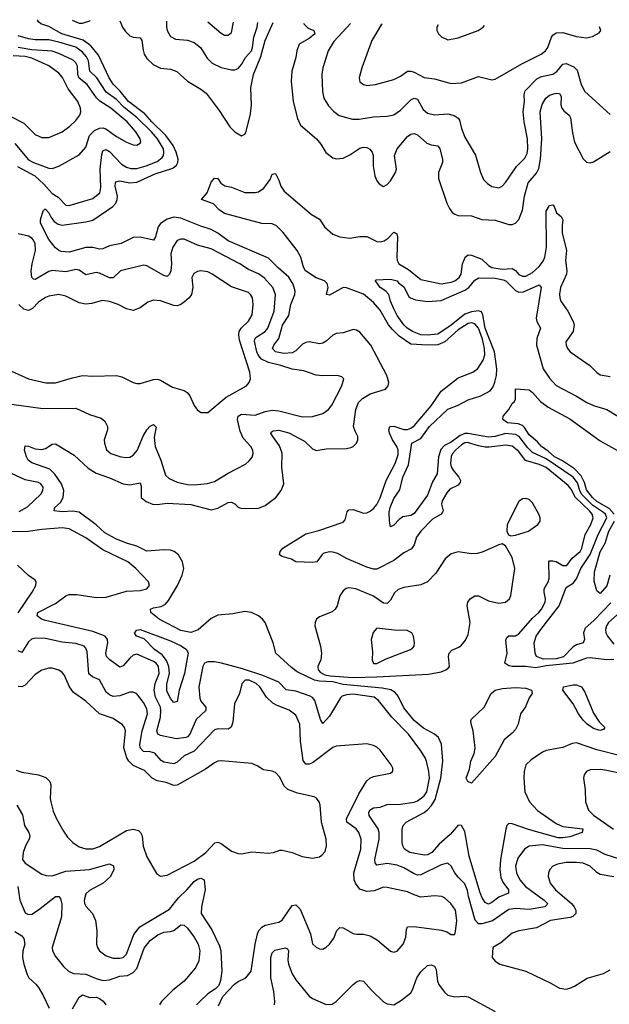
# Model space of a CAD drawing. Header units: inches. Extents: x 1694797 to 1849917, y 907313 to 1017959.
# Tile 526 of 656: x 1765118 to 1768604, y 1011474 to 1017294. Entities that reach past the tile are written whole.
import ezdxf

# ---------------------------------------------------------------- set-up
doc = ezdxf.new("R2010")
doc.units = ezdxf.units.IN
doc.header["$MEASUREMENT"] = 0
doc.layers.add('B7061', color=7, linetype='Continuous')

msp = doc.modelspace()

# ---------------------------------------------------------------- linework, layer by layer
at = {"layer": 'B7061', "color": 5}
for points, elevation in [([(1768670, 1012942.5), (1768530, 1012978.6), (1768410, 1013019.2), (1768384.4, 1013015.6), (1768329.3, 1012990.7), (1768230, 1012973.4), (1768210, 1012965), (1768141.3, 1012918.7), (1768111.5, 1012888.5), (1768101.3, 1012850), (1768098.1, 1012810), (1768104.1, 1012730), (1768132.7, 1012670), (1768179.3, 1012619.3), (1768290, 1012543.2), (1768330, 1012525.3), (1768448, 1012510), (1768443.8, 1012490), (1768370, 1012464.1), (1768330, 1012457.3), (1768302.1, 1012457.9), (1768126.6, 1012506.6), (1768030, 1012541.3), (1768010, 1012542.2), (1767998.4, 1012530), (1767991.7, 1012508.3), (1767961.1, 1012330), (1767956.3, 1012270), (1767963.3, 1012223.3), (1767975.5, 1012195.5), (1768007.3, 1012150), (1768008.9, 1012131.1), (1767950, 1012107.8), (1767910, 1012075.5), (1767890, 1012065), (1767870, 1012075.3), (1767850, 1012106.8), (1767837.9, 1012137.9), (1767775.4, 1012350), (1767750, 1012494.7), (1767730, 1012530.7), (1767710, 1012531.6), (1767663.2, 1012476.8), (1767598.8, 1012421.2), (1767554.6, 1012370), (1767530, 1012357), (1767510, 1012354.5), (1767424.2, 1012370), (1767394.2, 1012390), (1767383.5, 1012410), (1767379.3, 1012430), (1767379.3, 1012510), (1767385.3, 1012530), (1767403.9, 1012550), (1767510, 1012608.3), (1767530, 1012624), (1767552, 1012648), (1767574.8, 1012685.2), (1767608.1, 1012810), (1767620.4, 1012910), (1767612.2, 1013012.2), (1767595.2, 1013050), (1767571.4, 1013070), (1767506, 1013106), (1767451.2, 1013151.2), (1767390, 1013226.8), (1767354.9, 1013294.9), (1767337.5, 1013317.5), (1767312.1, 1013332.1), (1767261.9, 1013341.9), (1767030, 1013364.7), (1766970, 1013378.9), (1766890, 1013384), (1766862, 1013390), (1766758, 1013438), (1766724.2, 1013464.2), (1766633.2, 1013550), (1766617, 1013610), (1766569.4, 1013730), (1766554.5, 1013750), (1766529.3, 1013770), (1766489, 1013790), (1766450, 1013796.4), (1766377.6, 1013782.4), (1766290, 1013773.2), (1766250, 1013753.5), (1766173.5, 1013686.5), (1766130, 1013672.2), (1766070, 1013682.3), (1765942.2, 1013750), (1765893.7, 1013790), (1765890.9, 1013810), (1765910, 1013817.5), (1765955.4, 1013824.6), (1765980.9, 1013839.1), (1765998.9, 1013861.1), (1766051, 1013950), (1766079.1, 1014010), (1766088.6, 1014050), (1766080.8, 1014090), (1766056.1, 1014130), (1766030.7, 1014150.7), (1766010, 1014157.1), (1765970, 1014159.2), (1765870, 1014153.1), (1765810, 1014182.3), (1765750, 1014198.9), (1765685.8, 1014225.8), (1765621.4, 1014261.4), (1765570, 1014307.8), (1765470, 1014382.1), (1765430, 1014388.5), (1765370, 1014383.9), (1765322.7, 1014390), (1765325.1, 1014410), (1765359.2, 1014440.8), (1765375.8, 1014470), (1765379.8, 1014510), (1765364.9, 1014550), (1765326.4, 1014606.4), (1765296.3, 1014636.3), (1765190, 1014675.1), (1765168.3, 1014690), (1765158.3, 1014710), (1765146.3, 1014750), (1765150, 1014774.8), (1765170, 1014772.7), (1765210, 1014757.6), (1765250, 1014753.4), (1765270, 1014759.1), (1765310, 1014785.5), (1765330, 1014786), (1765439.5, 1014719.5), (1765522.2, 1014642.2), (1765570, 1014612.9), (1765650, 1014585.3), (1765730.1, 1014550.1), (1765770, 1014544.8), (1765830, 1014556.9), (1765836.5, 1014536.5), (1765836.5, 1014470), (1765865.7, 1014445.7), (1765904, 1014430), (1765930, 1014428.9), (1765990, 1014436.6), (1766130, 1014427.7), (1766250, 1014396.4), (1766290, 1014407.1), (1766350, 1014439.8), (1766370, 1014442.2), (1766390, 1014431.5), (1766410, 1014411.7), (1766430, 1014403.6), (1766530, 1014407.2), (1766570, 1014422.9), (1766633.4, 1014470), (1766663.2, 1014510), (1766679.6, 1014550), (1766668.7, 1014648.7), (1766670, 1014732), (1766654.3, 1014774.3), (1766614, 1014830), (1766602, 1014850), (1766605.2, 1014854.8), (1766617.4, 1014862.6), (1766650, 1014867), (1766710, 1014851.6), (1766802.2, 1014802.2), (1766850, 1014756.5), (1766870, 1014746.3), (1766930, 1014757.2), (1767050, 1014758.8), (1767075.1, 1014764.9), (1767090, 1014771.7), (1767109.7, 1014790), (1767118, 1014810), (1767117.2, 1014830), (1767100.8, 1014860.8), (1767092.4, 1014890), (1767105.8, 1014990), (1767120.4, 1015030), (1767145, 1015055), (1767190, 1015082.6), (1767280.7, 1015110), (1767296.9, 1015130), (1767301.5, 1015150), (1767288, 1015190), (1767194.7, 1015370), (1767130, 1015447.1), (1767110, 1015458.7), (1767090, 1015461.5), (1767030, 1015442.2), (1766990, 1015438.8), (1766970, 1015429.8), (1766930, 1015392.5), (1766910, 1015381.3), (1766890, 1015377.2), (1766830, 1015389.9), (1766810, 1015386.5), (1766790, 1015375.2), (1766750, 1015336.1), (1766730, 1015323.9), (1766679.9, 1015319.9), (1766631.3, 1015331.3), (1766613.8, 1015350), (1766620.6, 1015370), (1766650.5, 1015409.5), (1766672.3, 1015487.7), (1766710, 1015544.9), (1766720.4, 1015610), (1766745.2, 1015670), (1766747.4, 1015690), (1766735, 1015730), (1766710, 1015772), (1766646.2, 1015826.2), (1766590, 1015883.4), (1766350, 1015986.1), (1766290, 1016031.1), (1766250, 1016053.5), (1766190, 1016072.3), (1766070, 1016120.9), (1766030, 1016125.9), (1765990, 1016113.9), (1765950.9, 1016089.1), (1765936.8, 1016070), (1765921.7, 1016010), (1765910, 1015989.8), (1765830, 1016007.6), (1765790, 1016006.8), (1765718.9, 1015970), (1765650, 1015956.9), (1765610, 1015939.9), (1765590, 1015937.5), (1765550, 1015947.5), (1765510, 1015946.5), (1765410, 1015919.2), (1765363.9, 1015923.9), (1765349.1, 1015929.1), (1765330, 1015944.7), (1765290, 1015995.1), (1765241, 1016090), (1765241.8, 1016110), (1765256.9, 1016163.1), (1765266, 1016174), (1765270, 1016174.3), (1765290, 1016151.3), (1765303.7, 1016123.7), (1765321.6, 1016101.6), (1765345.4, 1016085.4), (1765370, 1016078.4), (1765510, 1016097.9), (1765550, 1016108.2), (1765668.5, 1016190), (1765687.3, 1016210), (1765695.3, 1016230), (1765697, 1016250), (1765683.5, 1016310), (1765684.3, 1016330), (1765690, 1016337.8), (1765710, 1016341.5), (1765770, 1016329.4), (1765810, 1016333.1), (1765918.2, 1016381.8), (1766024.5, 1016415.5), (1766045.5, 1016434.5), (1766052.9, 1016450), (1766054.4, 1016470), (1766043.1, 1016510), (1766024.9, 1016550), (1765982.7, 1016610), (1765900.1, 1016690), (1765857.7, 1016737.7), (1765761.7, 1016810), (1765711.8, 1016871.8), (1765670, 1016912.5), (1765647.7, 1016950), (1765583.9, 1017083.9), (1765539.3, 1017139.3), (1765493.1, 1017173.1), (1765366.6, 1017210), (1765290, 1017254.2), (1765242.7, 1017270), (1765230, 1017280.9), (1765223.6, 1017290), (1765225.1, 1017293.7)], 720), ([(1765427.5, 1017291.2), (1765470, 1017272.3), (1765490, 1017273.7), (1765532.7, 1017287.3), (1765535.6, 1017289.8)], 720), ([(1765710.9, 1017287.6), (1765725.5, 1017250), (1765743, 1017223), (1765770, 1017198), (1765790, 1017190.1), (1765830, 1017186.4), (1765840.2, 1017170), (1765847.2, 1017112.8), (1765855, 1017090), (1765870, 1017064.9), (1765908.2, 1017028.2), (1765950, 1017006.8), (1766010, 1017000.7), (1766047.8, 1016987.8), (1766110.4, 1016930), (1766190, 1016882.9), (1766219.7, 1016859.7), (1766296.7, 1016756.7), (1766361, 1016661), (1766390.4, 1016630), (1766430, 1016607.6), (1766450, 1016616.4), (1766454.5, 1016625.5), (1766483.4, 1016736.6), (1766488.6, 1016790), (1766483.9, 1016890), (1766500.1, 1016970), (1766543.3, 1017076.7), (1766568.7, 1017171.3), (1766616, 1017276.2)], 720), ([(1765986.3, 1017284.1), (1765986.4, 1017250), (1765990.2, 1017230), (1766010, 1017194.9), (1766038.9, 1017178.9), (1766110, 1017172.9), (1766150, 1017159.5), (1766187.8, 1017130), (1766226.6, 1017066.6), (1766257, 1017037), (1766310, 1017012), (1766370, 1016997.3), (1766390, 1016996.9), (1766410, 1017004.7), (1766430, 1017027.9), (1766453, 1017070), (1766488.1, 1017110), (1766495.1, 1017130), (1766502.6, 1017190), (1766522.7, 1017250), (1766525.7, 1017277.4)], 740), ([(1766230, 1017280.9), (1766310, 1017213.7), (1766330, 1017203.1), (1766350, 1017202.4), (1766370, 1017218.8), (1766383.1, 1017279.1)], 760), ([(1766796.9, 1017273.9), (1766798, 1017270), (1766824.1, 1017244.1), (1766856.4, 1017230), (1766863.6, 1017210), (1766830, 1017182.8), (1766770.8, 1017149.2), (1766757.1, 1017110), (1766750.8, 1017070), (1766727.8, 1016990), (1766722.8, 1016930), (1766735.9, 1016810), (1766759.8, 1016710), (1766778, 1016670), (1766873.4, 1016590), (1766898.3, 1016558.3), (1766927.8, 1016507.8), (1766970, 1016476.9), (1766990.3, 1016470.3), (1767030, 1016475.3), (1767070, 1016494.4), (1767130, 1016534.2), (1767150, 1016540.2), (1767170, 1016538), (1767188.4, 1016528.4), (1767202.7, 1016510), (1767208, 1016490), (1767208.2, 1016430), (1767217.4, 1016370), (1767230, 1016340.7), (1767243.4, 1016323.4), (1767270, 1016307.3), (1767290, 1016319.5), (1767310, 1016341.7), (1767339.2, 1016390), (1767345, 1016410), (1767333.3, 1016490), (1767349, 1016530), (1767410, 1016604.2), (1767430, 1016617.6), (1767450, 1016620.8), (1767470, 1016612.9), (1767524.4, 1016564.4), (1767550, 1016554), (1767590, 1016547.8), (1767602.9, 1016530), (1767617.3, 1016470), (1767617.4, 1016450), (1767594.4, 1016390), (1767595.2, 1016355.3), (1767643.9, 1016210), (1767658.3, 1016178.3), (1767675, 1016155), (1767690, 1016143.2), (1767710, 1016136.2), (1767790, 1016133.8), (1767850, 1016112.9), (1767930, 1016108.5), (1768010, 1016083.6), (1768030, 1016083.6), (1768048.9, 1016091.1), (1768070, 1016112.2), (1768090, 1016167.7), (1768102.8, 1016250), (1768124.9, 1016330), (1768173.8, 1016386.2), (1768186.5, 1016413.5), (1768196.6, 1016470), (1768204.3, 1016590), (1768196, 1016750), (1768207.6, 1016792.4), (1768228.1, 1016830), (1768250, 1016847.3), (1768290, 1016859), (1768310, 1016856.9), (1768319.2, 1016839.2), (1768318.1, 1016790), (1768323.5, 1016770), (1768334.6, 1016754.6), (1768366.2, 1016730), (1768374.4, 1016714.4), (1768385.8, 1016625.8), (1768398.6, 1016570), (1768450, 1016470.3), (1768470, 1016451.5), (1768490, 1016447.6), (1768510, 1016453.4), (1768610, 1016514.4)], 720), ([(1767074.1, 1017270.5), (1766974.9, 1017165.1), (1766941.8, 1017110), (1766910.2, 1017010), (1766904.5, 1016970), (1766909.3, 1016869.3), (1766916.9, 1016830), (1766944.3, 1016784.3), (1766973.3, 1016753.3), (1767007.7, 1016727.7), (1767086.7, 1016706.7), (1767125.6, 1016705.6), (1767210, 1016719), (1767290, 1016723.8), (1767330, 1016732.2), (1767370, 1016758.4), (1767430, 1016820.1), (1767450, 1016829.3), (1767470, 1016823.2), (1767503.8, 1016763.8), (1767530, 1016741), (1767570, 1016731.8), (1767650, 1016736.3), (1767687.8, 1016727.8), (1767711.4, 1016711.4), (1767718.9, 1016698.9), (1767731, 1016650), (1767750, 1016599.3), (1767813.9, 1016493.9), (1767843.2, 1016390), (1767860.9, 1016350), (1767884.7, 1016324.7), (1767910, 1016307.6), (1767950, 1016300.8), (1767970, 1016310.3), (1767990, 1016331.8), (1768054.7, 1016425.3), (1768105.3, 1016474.7), (1768117.9, 1016502.1), (1768121.9, 1016530), (1768120.2, 1016590), (1768100.6, 1016690), (1768094.7, 1016750), (1768102.1, 1016810), (1768100.8, 1016850), (1768106.1, 1016873.9), (1768174.9, 1016945.1), (1768202.5, 1016957.5), (1768270, 1016972.6), (1768292.9, 1016987.1), (1768330, 1017030.2), (1768350, 1017034.5), (1768394.6, 1017014.6), (1768414.7, 1016994.7), (1768437.5, 1016910), (1768459, 1016870), (1768610, 1016734)], 740), ([(1767261.4, 1017268.1), (1767256.1, 1017263.9), (1767200.3, 1017170), (1767141.3, 1017010), (1767124.4, 1016950), (1767130, 1016927.3), (1767150, 1016910.6), (1767170, 1016905.3), (1767222, 1016910), (1767330, 1016940.2), (1767370, 1016959.6), (1767410, 1016988.5), (1767429.8, 1016990.2), (1767450, 1016984.2), (1767510, 1016951.2), (1767570, 1016943.2), (1767670, 1016916.1), (1767730, 1016919.5), (1767830, 1016958), (1767910, 1016938.7), (1767930, 1016941.7), (1768087.4, 1017032.6), (1768201.7, 1017090), (1768226, 1017110), (1768240.9, 1017130), (1768261.4, 1017190), (1768270, 1017202.6), (1768290, 1017216.5), (1768330, 1017218.3), (1768410, 1017193.7), (1768470, 1017187), (1768504.8, 1017195.2), (1768544.7, 1017215.3), (1768554, 1017230), (1768545.7, 1017250.6)], 760), ([(1767591.7, 1017263.6), (1767584.9, 1017250), (1767584, 1017230), (1767594, 1017210), (1767612.1, 1017192.1), (1767650, 1017174.4), (1767710, 1017186.5), (1767829.3, 1017230), (1767858.4, 1017250), (1767866.1, 1017259.9)], 780), ([(1765105.3, 1016425.3), (1765208, 1016370), (1765260.7, 1016320.7), (1765310, 1016265.5), (1765344.8, 1016244.8), (1765390, 1016198.3), (1765410, 1016196.1), (1765550, 1016236.9), (1765591.8, 1016270), (1765598, 1016302), (1765593.7, 1016410), (1765603.5, 1016496.5), (1765610, 1016519), (1765617, 1016523), (1765630, 1016525.9), (1765650, 1016514.6), (1765720.7, 1016440.7), (1765750, 1016421.8), (1765774.4, 1016414.4), (1765810, 1016413.5), (1765866.2, 1016430), (1765930, 1016456.1), (1765961, 1016479), (1765968, 1016490), (1765971.2, 1016508.8), (1765967.6, 1016530), (1765933.2, 1016590), (1765898.3, 1016630), (1765810, 1016715.3), (1765735.1, 1016775.1), (1765690, 1016821.1), (1765630, 1016864.6), (1765574.6, 1016950), (1765532.3, 1016990), (1765524.2, 1017050), (1765513.9, 1017073.9), (1765490, 1017102.3), (1765450, 1017130.6), (1765350, 1017160.2), (1765290, 1017173.7), (1765210, 1017174.6), (1765170, 1017180.5), (1765110, 1017197.4)], 740), ([(1765090, 1016562), (1765170, 1016465.3), (1765199.1, 1016450), (1765290, 1016415.5), (1765310, 1016414.3), (1765350, 1016427.3), (1765470, 1016495.8), (1765510, 1016540.3), (1765530.9, 1016610), (1765561.1, 1016638.9), (1765590, 1016653), (1765610, 1016654.3), (1765628.4, 1016648.4), (1765690, 1016602.3), (1765750, 1016569.2), (1765790, 1016554.7), (1765810, 1016552.9), (1765830, 1016563.1), (1765834, 1016570), (1765831.4, 1016590), (1765805.7, 1016630), (1765753.8, 1016690), (1765658, 1016770), (1765591.3, 1016811.3), (1765571.6, 1016831.6), (1765517.8, 1016910), (1765470, 1016948.2), (1765462.8, 1016970), (1765459.5, 1017019.5), (1765450, 1017038.7), (1765433.7, 1017053.7), (1765350, 1017094.3), (1765310, 1017107.7), (1765190, 1017115.4), (1765110, 1017129.3)], 760), ([(1765070, 1016719.1), (1765142.3, 1016682.3), (1765210, 1016615.6), (1765250, 1016596.5), (1765290, 1016598), (1765370, 1016631.5), (1765415.1, 1016664.9), (1765450, 1016698), (1765473.1, 1016730), (1765478.7, 1016750), (1765477.8, 1016770), (1765461.2, 1016810), (1765405.3, 1016885.3), (1765372.2, 1016952.2), (1765350, 1016977.3), (1765290, 1017020.2), (1765190, 1017065.5), (1765150, 1017075.9), (1765079.8, 1017079.8)], 780), ([(1768630, 1013512.5), (1768590, 1013509.2), (1768490, 1013521.3), (1768470, 1013519.7), (1768388.3, 1013490), (1768230, 1013475.2), (1768170, 1013462), (1768110.8, 1013470.8), (1768030, 1013470.6), (1768010, 1013474.2), (1767987, 1013490), (1767999.4, 1013550), (1767993.2, 1013626.8), (1767998.3, 1013641.7), (1768009.2, 1013650.8), (1768050, 1013651.2), (1768070, 1013662.9), (1768150, 1013755.3), (1768188.4, 1013790), (1768204, 1013810), (1768225.5, 1013850), (1768227.7, 1013870), (1768219.2, 1013910), (1768219.9, 1013930), (1768243.2, 1013970), (1768248.6, 1013990), (1768245.7, 1014090), (1768250, 1014094.4), (1768270, 1014095.9), (1768290.1, 1014090.1), (1768330, 1014068.4), (1768352, 1014068), (1768383.6, 1014110), (1768431.2, 1014150), (1768441.5, 1014170), (1768460.8, 1014250), (1768494.1, 1014310), (1768507.8, 1014350), (1768502.1, 1014370), (1768486.7, 1014390), (1768404.9, 1014470), (1768379.2, 1014519.2), (1768361.1, 1014541.1), (1768230, 1014646.5), (1768190, 1014665), (1768108.4, 1014688.4), (1768070, 1014740.5), (1768030, 1014772.8), (1767990, 1014779.7), (1767893.8, 1014766.2), (1767870, 1014767.1), (1767830, 1014774), (1767766, 1014794), (1767750, 1014792.8), (1767730, 1014781), (1767695.5, 1014750), (1767677.2, 1014730), (1767668.6, 1014711.4), (1767665.4, 1014670), (1767669.7, 1014650), (1767680.6, 1014630), (1767714.6, 1014590), (1767724.5, 1014570), (1767722.1, 1014557.9), (1767710, 1014542.4), (1767662.2, 1014517.8), (1767643.3, 1014496.7), (1767616.6, 1014450), (1767612.3, 1014430), (1767621, 1014390), (1767617.7, 1014382.3), (1767609.1, 1014370), (1767558.8, 1014341.2), (1767489.6, 1014270), (1767464.2, 1014235.8), (1767450, 1014189.8), (1767434, 1014166), (1767390, 1014142.3), (1767330, 1014096.3), (1767230, 1014045.5), (1767210, 1014045.2), (1767170, 1014057.4), (1767050, 1014109.3), (1766998.8, 1014138.8), (1766970, 1014146.8), (1766950, 1014148.8), (1766919.2, 1014140.8), (1766907.1, 1014132.9), (1766874.8, 1014090), (1766850, 1014084.2), (1766750, 1014089.8), (1766724.4, 1014104.4), (1766670, 1014120.6), (1766654.8, 1014130), (1766658, 1014150), (1766673.9, 1014170), (1766810, 1014255.1), (1766886.5, 1014273.5), (1767030, 1014324), (1767041.8, 1014338.2), (1767054.5, 1014385.5), (1767064, 1014396), (1767090, 1014397.5), (1767150, 1014377.4), (1767170, 1014379.3), (1767190, 1014388.5), (1767212.8, 1014407.2), (1767230, 1014428.3), (1767250, 1014467.9), (1767285.3, 1014570), (1767337.6, 1014670), (1767355.6, 1014724.4), (1767356.3, 1014750), (1767348.4, 1014770), (1767322.4, 1014810), (1767305.4, 1014850), (1767301.2, 1014870), (1767307.1, 1014890), (1767330, 1014891.4), (1767390, 1014870.9), (1767410, 1014871.4), (1767430, 1014878.4), (1767450, 1014893.5), (1767550, 1015011.8), (1767610, 1015097.4), (1767710, 1015176), (1767796.9, 1015210), (1767827.3, 1015232.7), (1767858.3, 1015281.7), (1767868.1, 1015311.9), (1767866.1, 1015350), (1767854.2, 1015405.8), (1767830, 1015470.4), (1767810, 1015496.1), (1767790, 1015501.8), (1767770, 1015497.8), (1767710, 1015460.8), (1767631.4, 1015388.6), (1767590, 1015371.4), (1767529.8, 1015370.2), (1767430, 1015376.6), (1767362.4, 1015422.4), (1767321.9, 1015461.9), (1767299, 1015490), (1767250, 1015576.6), (1767210, 1015621.5), (1767151.2, 1015671.2), (1767050, 1015709.5), (1767030, 1015710.3), (1766950, 1015665.2), (1766931.8, 1015670), (1766942.6, 1015710), (1766935.3, 1015735.3), (1766919.9, 1015750), (1766870, 1015768.6), (1766807.8, 1015810), (1766796.3, 1015830), (1766780.3, 1015890), (1766758.5, 1015930), (1766676.6, 1016036.6), (1766635.7, 1016075.7), (1766610, 1016087.1), (1766550, 1016088.3), (1766330, 1016148.1), (1766297.2, 1016170), (1766264.9, 1016204.9), (1766192.7, 1016230), (1766226, 1016270), (1766250, 1016334), (1766270, 1016357.3), (1766290, 1016354.8), (1766306.5, 1016326.5), (1766331.3, 1016311.3), (1766370, 1016302.8), (1766450, 1016272.9), (1766510, 1016272.1), (1766530, 1016275.5), (1766562.1, 1016297.9), (1766599.4, 1016350), (1766610, 1016380.7), (1766630, 1016384.9), (1766650, 1016346), (1766661.8, 1016310), (1766681, 1016281), (1766843, 1016143), (1766890, 1016115.3), (1766920.7, 1016070), (1766970, 1016026.6), (1767010, 1016009.5), (1767070, 1016001.8), (1767130, 1016012.8), (1767170, 1016011.6), (1767230, 1015983.3), (1767250, 1015980.1), (1767273.6, 1015986.4), (1767297.1, 1016002.9), (1767330, 1016037.3), (1767335.9, 1016035.9), (1767348.1, 1016028.1), (1767352.2, 1016010), (1767348.6, 1015890), (1767350.8, 1015870), (1767360.2, 1015850), (1767417.1, 1015817.1), (1767490, 1015758.8), (1767610, 1015733.3), (1767670, 1015743.1), (1767690, 1015750.8), (1767716.3, 1015770), (1767728, 1015790), (1767736, 1015850), (1767745.2, 1015874.8), (1767752.7, 1015890), (1767770, 1015903.8), (1767790, 1015901.2), (1767850, 1015877.9), (1767890, 1015839.9), (1767910, 1015829), (1767970, 1015818.6), (1768030, 1015822.1), (1768050, 1015811.6), (1768070, 1015787.9), (1768090, 1015777.9), (1768110, 1015777.9), (1768150, 1015798.5), (1768190, 1015834.2), (1768213, 1015867), (1768222.8, 1015890), (1768232.4, 1015950), (1768230, 1016162.8), (1768250, 1016195.4), (1768270, 1016198.7), (1768278.7, 1016190), (1768291.4, 1016151.4), (1768319.5, 1016130), (1768330.2, 1016110.2), (1768324.4, 1016075.6), (1768325.2, 1016034.8), (1768351, 1015930), (1768344.6, 1015870), (1768353.6, 1015810), (1768350.1, 1015789.9), (1768315.8, 1015710), (1768309.3, 1015670.7), (1768311.9, 1015650), (1768316.5, 1015630), (1768359.4, 1015570), (1768390.3, 1015510), (1768395.6, 1015490), (1768390.3, 1015450), (1768347, 1015390), (1768348.7, 1015370), (1768356.5, 1015350), (1768372.2, 1015330), (1768488.5, 1015250), (1768530, 1015208.8), (1768550, 1015194.9), (1768610, 1015185.5)], 680), ([(1765070, 1015021.4), (1765255.2, 1014995.2), (1765450, 1014996.5), (1765530, 1014959.1), (1765599.3, 1014939.3), (1765620.7, 1014920.7), (1765637.1, 1014890), (1765637.1, 1014870), (1765617.7, 1014810), (1765619, 1014790), (1765631.3, 1014751.3), (1765656.3, 1014730), (1765716, 1014710), (1765750, 1014704.9), (1765770, 1014708), (1765790, 1014719), (1765812.7, 1014747.3), (1765848, 1014832), (1765870, 1014868.9), (1765890, 1014890.3), (1765910, 1014901.3), (1765924.7, 1014884.7), (1765913.9, 1014826.1), (1765919.4, 1014770), (1765952.3, 1014690), (1765981.2, 1014601.2), (1766001.9, 1014581.9), (1766050, 1014560.5), (1766110, 1014547.2), (1766150, 1014544.2), (1766228.3, 1014551.7), (1766270, 1014563.2), (1766350, 1014612.4), (1766452.9, 1014667.1), (1766474.8, 1014685.2), (1766491.8, 1014708.2), (1766498.9, 1014730), (1766495.8, 1014750), (1766484.4, 1014770), (1766440.3, 1014820.3), (1766421.6, 1014861.6), (1766406.1, 1014930), (1766410, 1014950.2), (1766430, 1014961.7), (1766510, 1014956.3), (1766570, 1014976.8), (1766610, 1014985), (1766650, 1014981.1), (1766790, 1014946.2), (1766850, 1014949), (1766910, 1014965.2), (1766944.7, 1014990), (1766964.1, 1015015.9), (1767023.1, 1015130), (1767034.5, 1015170), (1767022.5, 1015182.5), (1766998, 1015190), (1766910, 1015188), (1766870, 1015192.7), (1766797.4, 1015217.4), (1766730, 1015227.4), (1766661.6, 1015250), (1766590, 1015267), (1766548, 1015288), (1766529.2, 1015309.2), (1766519.7, 1015330), (1766506.9, 1015393.1), (1766510.6, 1015410), (1766520.3, 1015419.7), (1766569.9, 1015450.1), (1766586.2, 1015470), (1766622.9, 1015570), (1766631, 1015670), (1766615.4, 1015710), (1766564.9, 1015764.9), (1766530, 1015792.1), (1766470, 1015816.5), (1766420.3, 1015850), (1766250, 1015940.2), (1766170, 1015961.5), (1766090, 1015995.7), (1766070, 1015996.2), (1766050, 1015987.6), (1766023, 1015950), (1766010.9, 1015910), (1766015, 1015850), (1766010.8, 1015810), (1766003.6, 1015790), (1765990, 1015776.4), (1765970, 1015781.2), (1765870, 1015837.8), (1765850, 1015842.4), (1765714, 1015810), (1765670, 1015768.6), (1765650, 1015767.3), (1765590, 1015795.2), (1765570, 1015799.8), (1765510, 1015784.8), (1765470, 1015812.2), (1765450, 1015816.3), (1765390, 1015803.6), (1765310, 1015810.4), (1765290, 1015806), (1765210, 1015758.4), (1765200.6, 1015760.6), (1765189.3, 1015769.3), (1765187, 1015807), (1765191.7, 1015850), (1765211.7, 1015930), (1765209.5, 1015969.5), (1765199.9, 1015990), (1765190, 1016002.9), (1765170, 1016014.2), (1765110, 1016027)], 740), ([(1765070, 1015216.9), (1765170.9, 1015170.9), (1765273.3, 1015146.7), (1765330, 1015146.3), (1765430, 1015177.4), (1765490, 1015190.3), (1765550, 1015186), (1765690, 1015190.2), (1765721.8, 1015181.8), (1765789.2, 1015149.2), (1765810, 1015143.6), (1765830, 1015144), (1765910, 1015167.1), (1765930, 1015168), (1765950, 1015162.8), (1766021.3, 1015121.3), (1766090, 1015102), (1766108.5, 1015090), (1766123.6, 1015070), (1766150, 1015014), (1766170, 1014986), (1766190.9, 1014970.9), (1766230, 1014971), (1766338.5, 1015061.5), (1766458.7, 1015130), (1766474.3, 1015150), (1766482.3, 1015170), (1766478.4, 1015210), (1766418.5, 1015398.5), (1766413.5, 1015430), (1766416.4, 1015450), (1766427.2, 1015470), (1766470, 1015511.3), (1766492, 1015550), (1766499.4, 1015610), (1766494, 1015650), (1766482.6, 1015670), (1766470, 1015681), (1766370, 1015714.8), (1766256.9, 1015790), (1766230, 1015802.4), (1766190, 1015808.4), (1766170, 1015804.4), (1766147.4, 1015792.6), (1766135.2, 1015770), (1766141.8, 1015710), (1766134.9, 1015670), (1766121.1, 1015650), (1766093.4, 1015626.6), (1766070.1, 1015609.9), (1766050, 1015603.2), (1766030, 1015604.2), (1765950, 1015631.9), (1765910, 1015635.4), (1765875.2, 1015624.7), (1765830.2, 1015589.8), (1765790, 1015574.2), (1765750, 1015584.2), (1765699.6, 1015610), (1765650, 1015628.7), (1765605.7, 1015634.3), (1765544.5, 1015615.5), (1765507.4, 1015612.6), (1765470, 1015620.6), (1765390, 1015658.9), (1765350, 1015668.9), (1765290, 1015658.8), (1765270, 1015650.8), (1765230, 1015623.1), (1765194, 1015586), (1765170, 1015575), (1765142.2, 1015582.2), (1765113.3, 1015610)], 760), ([(1768612.8, 1013847.2), (1768514.8, 1013745.2), (1768462.2, 1013697.8), (1768451.6, 1013670), (1768457.3, 1013630), (1768450.4, 1013610), (1768410, 1013598.5), (1768390, 1013587.3), (1768333, 1013527), (1768290, 1013516.7), (1768213.4, 1013513.4), (1768173.5, 1013530), (1768165.1, 1013550), (1768159.8, 1013610), (1768172, 1013650), (1768198.3, 1013690), (1768308.5, 1013830), (1768350, 1013937.7), (1768390, 1013962.4), (1768410.8, 1013989.2), (1768434.8, 1014050), (1768490, 1014131.7), (1768538.5, 1014250), (1768588.5, 1014350), (1768580.8, 1014370), (1768570, 1014380.5), (1768504, 1014424), (1768439.8, 1014490), (1768429.8, 1014510), (1768416.8, 1014556.8), (1768390, 1014589.9), (1768230, 1014697.3), (1768150, 1014735.2), (1768122.9, 1014762.9), (1768071.5, 1014830), (1768050, 1014841.7), (1767990, 1014847.3), (1767930, 1014829.7), (1767890, 1014825.8), (1767770, 1014847.4), (1767750, 1014846.9), (1767723.2, 1014836.8), (1767670, 1014797), (1767630, 1014777.1), (1767607.1, 1014752.9), (1767594.9, 1014710), (1767587.2, 1014610), (1767558.2, 1014561.8), (1767530, 1014483.8), (1767450, 1014375.6), (1767430, 1014363.5), (1767384.2, 1014355.8), (1767360.8, 1014339.2), (1767330, 1014306), (1767310, 1014295.3), (1767304.4, 1014330), (1767303.2, 1014383.2), (1767307.7, 1014410), (1767330, 1014464), (1767365.9, 1014514.1), (1767382.7, 1014590), (1767417.2, 1014662.8), (1767436.5, 1014790), (1767490, 1014818.3), (1767541.6, 1014890), (1767650, 1014991.2), (1767710, 1015014.5), (1767770, 1015047.4), (1767844.7, 1015070), (1767899.6, 1015100.4), (1767917.3, 1015122.7), (1767928.2, 1015151.8), (1767937.2, 1015190), (1767939.1, 1015230), (1767925.6, 1015330), (1767869.3, 1015470), (1767857, 1015550), (1767847.8, 1015567.8), (1767830, 1015572.2), (1767790, 1015566.8), (1767750, 1015553.3), (1767670, 1015489), (1767590, 1015434), (1767530, 1015428.8), (1767490, 1015431.5), (1767440.5, 1015450), (1767408.9, 1015470), (1767389.8, 1015490), (1767350, 1015545.1), (1767330, 1015583.7), (1767310, 1015629.2), (1767300.9, 1015670), (1767282, 1015690), (1767248.5, 1015710), (1767221.2, 1015750), (1767223.2, 1015756.8), (1767310, 1015760.9), (1767350, 1015750.3), (1767357.7, 1015737.7), (1767390, 1015714.9), (1767418, 1015658), (1767428.7, 1015648.7), (1767457.4, 1015637.4), (1767530, 1015628.9), (1767610, 1015634.4), (1767750, 1015695.3), (1767774.4, 1015710), (1767810, 1015753.6), (1767832.6, 1015767.4), (1767930, 1015766.3), (1767976.7, 1015756.7), (1767992.3, 1015750), (1768050, 1015692.4), (1768070, 1015683.3), (1768095.9, 1015684.1), (1768190, 1015726.7), (1768201.4, 1015710), (1768172.5, 1015530), (1768175.2, 1015510), (1768196.5, 1015470), (1768175.8, 1015410), (1768173.1, 1015370), (1768214, 1015230), (1768250, 1015174.4), (1768290, 1015131), (1768410, 1015068.5), (1768471.6, 1015030), (1768510, 1015012.8), (1768590, 1014988.8), (1768710, 1014917.4)], 660), ([(1768633.3, 1014370), (1768604, 1014404), (1768530, 1014446), (1768503.8, 1014470), (1768470, 1014515.6), (1768458.3, 1014558.3), (1768437.8, 1014597.8), (1768398.8, 1014638.8), (1768326.8, 1014686.8), (1768280.2, 1014710), (1768243, 1014743), (1768202.3, 1014770), (1768178.7, 1014798.7), (1768130, 1014840.2), (1768103.6, 1014883.6), (1768090, 1014894), (1768064.3, 1014904.3), (1768001.2, 1014910), (1767974.5, 1014930), (1767977, 1014950), (1768009.5, 1014990), (1768030, 1015024.7), (1768044, 1015036), (1768049.2, 1015050.8), (1768050, 1015111), (1768130, 1015106), (1768150, 1015090.6), (1768197.8, 1015037.8), (1768243.4, 1015003.4), (1768370, 1014934.4), (1768550, 1014803.6), (1768649.2, 1014749.2)], 640), ([(1765114.3, 1014385.7), (1765165, 1014415), (1765243.4, 1014490), (1765255.9, 1014510), (1765256.2, 1014530), (1765242.4, 1014550), (1765230, 1014558.4), (1765150, 1014574.7), (1765070, 1014610.4)], 740), ([(1768607.7, 1014010), (1768590, 1013948), (1768550, 1013901.2), (1768530, 1013917.2), (1768514, 1013974), (1768516, 1014030), (1768550, 1014149.2), (1768580.2, 1014199.9), (1768600.9, 1014270), (1768634.1, 1014330)], 640), ([(1768710, 1012318.4), (1768579.6, 1012359.6), (1768530, 1012383.8), (1768490, 1012393.4), (1768330, 1012395.1), (1768210, 1012417), (1768130.7, 1012409.3), (1768102.8, 1012390), (1768062.3, 1012337.7), (1768049.6, 1012290), (1768055.7, 1012250), (1768075.5, 1012210), (1768108.3, 1012170), (1768219.5, 1012090), (1768238.4, 1012070), (1768236.1, 1012063.9), (1768223.8, 1012050), (1768130, 1012033.9), (1768050, 1012040.3), (1768010, 1012034.3), (1767913.9, 1011966.1), (1767850, 1011948.9), (1767829.9, 1011949.9), (1767810.3, 1011970.3), (1767771.4, 1012110), (1767766, 1012146), (1767750, 1012186.3), (1767710, 1012224.2), (1767690.4, 1012250.4), (1767669.9, 1012289.9), (1767650, 1012307), (1767610, 1012297.4), (1767490, 1012238.4), (1767470, 1012237.3), (1767450, 1012244.3), (1767390, 1012280.9), (1767350, 1012296.1), (1767290, 1012306.5), (1767230, 1012296.4), (1767219.3, 1012310), (1767218.5, 1012330), (1767243.1, 1012450), (1767244.2, 1012490), (1767236.7, 1012510), (1767183.7, 1012590), (1767182.3, 1012610), (1767190, 1012623.1), (1767210, 1012635), (1767250, 1012639.8), (1767290, 1012654.1), (1767370, 1012655.7), (1767450, 1012668.6), (1767470, 1012676.4), (1767510, 1012706), (1767524.6, 1012730), (1767540.3, 1012810), (1767537.1, 1012850), (1767523.2, 1012910), (1767516.2, 1012930), (1767490, 1012972.6), (1767416.2, 1013070), (1767319.3, 1013170), (1767240.4, 1013270), (1767213.7, 1013290), (1767090, 1013306.1), (1767050, 1013303.2), (1767025.1, 1013294.9), (1767014.6, 1013285.4), (1766950, 1013176.8), (1766910, 1013134), (1766897.4, 1013157.4), (1766862.7, 1013270), (1766850, 1013287.1), (1766836, 1013296), (1766750, 1013324.5), (1766692.8, 1013332.8), (1766650, 1013378.3), (1766556.3, 1013416.3), (1766435.8, 1013455.8), (1766310.5, 1013489.5), (1766270, 1013497.7), (1766230, 1013498.1), (1766210.1, 1013489.9), (1766200.1, 1013470), (1766176.8, 1013350), (1766182.9, 1013282.9), (1766190, 1013265.3), (1766218, 1013230), (1766218, 1013210), (1766162.3, 1013157.7), (1766123.5, 1013070), (1766110, 1013054.8), (1766099.5, 1013050), (1766043.2, 1013043.2), (1765950, 1013062.5), (1765935.1, 1013070), (1765928, 1013090), (1765949.9, 1013170), (1765953.1, 1013210), (1765949.9, 1013230), (1765921.8, 1013290), (1765912.6, 1013330), (1765920.1, 1013370), (1765942.5, 1013430), (1765937.9, 1013470), (1765924.2, 1013490), (1765910, 1013500.5), (1765810, 1013542.8), (1765790, 1013537.4), (1765770, 1013520.6), (1765730, 1013473.5), (1765710, 1013466.8), (1765650.8, 1013510), (1765631.5, 1013530), (1765627.4, 1013550), (1765639.9, 1013610), (1765637.8, 1013630), (1765623.1, 1013650), (1765550, 1013676.9), (1765270, 1013742.8), (1765247.3, 1013750), (1765222, 1013770), (1765226, 1013790), (1765330, 1013842.9), (1765390, 1013887.2), (1765410, 1013895.7), (1765456, 1013896), (1765570, 1013878), (1765630, 1013880.9), (1765750, 1013915.8), (1765830, 1013920.2), (1765870, 1013929.1), (1765885.6, 1013950), (1765880.7, 1013970), (1765804.8, 1014050), (1765758.3, 1014090), (1765610, 1014160.7), (1765509.7, 1014230), (1765410, 1014285), (1765369.2, 1014289.2), (1765250, 1014280.1), (1765168.1, 1014268.1), (1765070, 1014266.3)], 740), ([(1765110, 1013788.4), (1765191.5, 1013910), (1765212.7, 1013950), (1765216.1, 1013970), (1765210, 1013981.7), (1765170, 1014008.7), (1765105.4, 1014070)], 760), ([(1768650, 1013775.4), (1768600.2, 1013730), (1768586.6, 1013710), (1768580.9, 1013690), (1768583.2, 1013670), (1768593.6, 1013650), (1768630, 1013602.6)], 680), ([(1766294.5, 1011465.5), (1766319.5, 1011520.5), (1766388.1, 1011591.9), (1766410, 1011607.7), (1766456, 1011630), (1766487.3, 1011670), (1766510.5, 1011830), (1766523.7, 1011890), (1766532.7, 1011910), (1766550, 1011929.2), (1766570, 1011940.7), (1766650, 1011959.6), (1766670, 1011970.3), (1766730, 1012057.4), (1766750, 1012061.8), (1766775.7, 1012035.7), (1766837.5, 1011890), (1766850, 1011831), (1766870, 1011810.6), (1766890, 1011802.4), (1766910, 1011800.4), (1766930, 1011810.5), (1766949.5, 1011830), (1766974.8, 1011865.3), (1766993.3, 1011910), (1767010, 1011928.4), (1767030, 1011925.3), (1767090, 1011892.8), (1767110, 1011888.4), (1767150, 1011889.1), (1767190, 1011878), (1767233.5, 1011853.5), (1767310, 1011786.8), (1767330, 1011782), (1767350, 1011788), (1767385.6, 1011830), (1767401.6, 1011870), (1767404.8, 1011915.2), (1767410, 1011930.7), (1767450, 1011934), (1767612.3, 1011912.3), (1767642.8, 1011902.8), (1767670, 1011885.5), (1767690, 1011886.8), (1767695.2, 1011904.8), (1767703.5, 1011970), (1767694.4, 1012030), (1767666.9, 1012070), (1767630, 1012102.2), (1767614.5, 1012110), (1767570, 1012115.1), (1767490, 1012107.6), (1767450, 1012119.8), (1767410, 1012139.4), (1767290, 1012164.7), (1767270, 1012165.3), (1767214.7, 1012145.3), (1767170, 1012140.2), (1767130, 1012155.2), (1767102.6, 1012190), (1767096, 1012210), (1767093.3, 1012250), (1767135.4, 1012390), (1767136.1, 1012450), (1767122.7, 1012490), (1767107.1, 1012510), (1767052.2, 1012550), (1767050.5, 1012570), (1767123.2, 1012716.8), (1767170, 1012794.4), (1767188.8, 1012811.2), (1767210, 1012821.1), (1767310, 1012839.1), (1767322.7, 1012850), (1767323.7, 1012856.3), (1767324.5, 1012870), (1767314.7, 1012890), (1767250, 1012975.6), (1767230, 1012993.3), (1767210, 1013004.2), (1767170, 1013013), (1766990, 1012999.7), (1766970, 1012992), (1766850, 1012900.7), (1766830, 1012892.4), (1766810, 1012892.5), (1766794.1, 1012914.1), (1766777.5, 1013030), (1766774.1, 1013130), (1766750, 1013182), (1766711.8, 1013211.8), (1766639.7, 1013239.7), (1766614.6, 1013254.6), (1766576.4, 1013290), (1766537.4, 1013350), (1766515.8, 1013370), (1766475.1, 1013390), (1766452, 1013390), (1766432.3, 1013367.7), (1766417, 1013310), (1766389.1, 1013250), (1766378.4, 1013141.6), (1766367.9, 1013112.1), (1766350, 1013099.8), (1766290, 1013101.3), (1766270, 1013096.2), (1766150.1, 1012969.9), (1766090, 1012942.6), (1766050, 1012904.9), (1766030, 1012895.4), (1765970, 1012905.6), (1765955.3, 1012915.3), (1765917.6, 1012957.6), (1765890, 1012965.6), (1765850, 1012967.8), (1765829.9, 1012990), (1765829.4, 1013010), (1765842.7, 1013090), (1765873.3, 1013190), (1765870, 1013220.5), (1765850, 1013258.2), (1765810, 1013308.6), (1765790, 1013318), (1765770, 1013318.2), (1765710, 1013297.9), (1765670, 1013294), (1765650, 1013302.6), (1765630, 1013319.1), (1765590, 1013391.7), (1765548, 1013410), (1765527.5, 1013427.5), (1765517.7, 1013557.7), (1765510, 1013578.9), (1765499.7, 1013590), (1765450, 1013605.9), (1765370, 1013614.2), (1765270, 1013636.4), (1765210, 1013637.8), (1765187.9, 1013632.1), (1765170, 1013617.2), (1765130, 1013553.3), (1765110, 1013563.5)], 760), ([(1765096.9, 1012856.9), (1765130, 1012845.9), (1765230, 1012830.1), (1765273.6, 1012813.6), (1765296.3, 1012790), (1765301.8, 1012770), (1765298.5, 1012690), (1765301.5, 1012670), (1765316, 1012616), (1765336.1, 1012570), (1765376.7, 1012496.7), (1765401.5, 1012461.5), (1765431.7, 1012430), (1765470, 1012404.7), (1765510, 1012392.2), (1765550, 1012392), (1765590, 1012407.1), (1765750, 1012500.8), (1765790, 1012509.3), (1765820.2, 1012500.2), (1765833.1, 1012490), (1765842.4, 1012470), (1765848.4, 1012408.4), (1765870, 1012344.9), (1765926.9, 1012246.9), (1765950, 1012230.6), (1765990, 1012237.6), (1766150, 1012318.9), (1766218.4, 1012370), (1766271.7, 1012428.3), (1766290, 1012431.1), (1766310, 1012423.5), (1766370, 1012378.4), (1766410, 1012364.9), (1766430, 1012364), (1766490, 1012374.4), (1766590, 1012367), (1766618, 1012370), (1766655.5, 1012384.5), (1766670, 1012385.5), (1766729.8, 1012370.2), (1766787.4, 1012347.4), (1766850, 1012338), (1766890, 1012344.9), (1766905.2, 1012354.8), (1766923.3, 1012376.7), (1766932.8, 1012410), (1766929.7, 1012450), (1766902.4, 1012550), (1766895.6, 1012650), (1766889.6, 1012670), (1766872.3, 1012692.2), (1766859.1, 1012699.1), (1766761, 1012721), (1766702.5, 1012742.5), (1766682.3, 1012762.3), (1766656.3, 1012816.3), (1766630, 1012843.9), (1766610, 1012852.1), (1766559.8, 1012859.8), (1766523.1, 1012883.1), (1766490, 1012897), (1766310, 1012913.5), (1766290, 1012910.7), (1766270, 1012900.8), (1766217.4, 1012862.6), (1766050, 1012769.8), (1766030, 1012766.5), (1765984.2, 1012784.2), (1765930, 1012795.3), (1765902.2, 1012810), (1765855.4, 1012855.4), (1765790, 1012885.8), (1765762.7, 1012910), (1765751.8, 1012930), (1765733.5, 1012990), (1765742.9, 1013090), (1765737.2, 1013110), (1765726.2, 1013126.2), (1765670, 1013162.2), (1765590, 1013189.8), (1765510, 1013266.2), (1765436.1, 1013316.1), (1765411.9, 1013350), (1765380.4, 1013420.4), (1765370, 1013434.7), (1765350, 1013449.7), (1765310, 1013461), (1765290, 1013460.4), (1765250, 1013448.6), (1765210, 1013423.5), (1765150, 1013359.1), (1765130, 1013350.6), (1765110, 1013352.1)], 780), ([(1768710, 1012829.9), (1768590, 1012856.1), (1768550, 1012861.8), (1768490, 1012859.3), (1768469.5, 1012850.5), (1768455, 1012830), (1768451, 1012810), (1768462.3, 1012742.3), (1768462.4, 1012670), (1768481.3, 1012621.3), (1768510, 1012590.8), (1768628.4, 1012508.4)], 740), ([(1765101.5, 1012650), (1765134.2, 1012594.2), (1765147.3, 1012530), (1765171.8, 1012490), (1765178.2, 1012470), (1765174.2, 1012450), (1765152.6, 1012410), (1765138.5, 1012370), (1765134.9, 1012330), (1765150, 1012307.9), (1765250, 1012243.1), (1765274.3, 1012234.3), (1765310, 1012234), (1765390, 1012260.1), (1765530, 1012270.5), (1765650, 1012303.2), (1765673, 1012293), (1765674.7, 1012270), (1765654.7, 1012230), (1765611.1, 1012190), (1765530, 1012147.2), (1765510, 1012126.6), (1765500.1, 1012090), (1765502.2, 1012070), (1765510, 1012053.7), (1765548.3, 1012010), (1765566.2, 1011970), (1765574.3, 1011910), (1765571.6, 1011830), (1765577.7, 1011810), (1765590, 1011788.9), (1765630, 1011760.2), (1765670, 1011747.2), (1765710, 1011746.4), (1765730, 1011751.2), (1765750, 1011770.3), (1765793.6, 1011886.4), (1765828, 1011932), (1766003.7, 1012036.3), (1766057.2, 1012102.8), (1766107.1, 1012150), (1766150, 1012200.1), (1766170, 1012213.9), (1766190, 1012219.7), (1766208.7, 1012210), (1766215, 1012150), (1766192.7, 1012050), (1766191.3, 1012010), (1766254, 1011914), (1766299.5, 1011819.5), (1766307.6, 1011790), (1766313.7, 1011670), (1766305.3, 1011614.7), (1766294.9, 1011585.1), (1766275.2, 1011564.8), (1766230, 1011536.2), (1766182.4, 1011490), (1766164.4, 1011470)], 760), ([(1768630, 1012227.7), (1768550, 1012240.8), (1768530, 1012252.8), (1768490.3, 1012290.3), (1768450, 1012307.1), (1768410, 1012312.3), (1768348.9, 1012311.1), (1768297.5, 1012302.5), (1768270.1, 1012289.9), (1768252.6, 1012270), (1768245.2, 1012250), (1768242.6, 1012230), (1768253.7, 1012190), (1768285, 1012150), (1768380.7, 1012070), (1768396.6, 1012050), (1768405.4, 1012030), (1768406.3, 1012010), (1768387.5, 1011992.5), (1768372.6, 1011987.4), (1768257.3, 1011970), (1768173.4, 1011926.6), (1768070, 1011908.5), (1768030, 1011893.5), (1767963.1, 1011836.9), (1767916, 1011810), (1767910.8, 1011750), (1767928.5, 1011728.5), (1767956, 1011710), (1768110, 1011668.9), (1768258.2, 1011598.2), (1768310, 1011568.8), (1768350, 1011563.7), (1768370, 1011568.4), (1768399.2, 1011580.8), (1768472.7, 1011627.3), (1768570, 1011656.4), (1768610, 1011678)], 760), ([(1765106.8, 1012170), (1765119.8, 1012090), (1765150, 1012013.4), (1765170, 1012003.8), (1765190, 1012007.3), (1765230, 1012031.7), (1765330, 1012110.2), (1765350, 1012111.3), (1765360, 1012100), (1765366.4, 1012066.4), (1765365.9, 1011990), (1765309.2, 1011809.2), (1765311.5, 1011790), (1765330, 1011755.8), (1765377, 1011697), (1765406.7, 1011670), (1765436, 1011656), (1765510, 1011652.6), (1765570, 1011626.5), (1765610, 1011615), (1765650, 1011618.8), (1765710, 1011640.7), (1765755.6, 1011644.4), (1765790, 1011661.5), (1765810, 1011684.5), (1765854.1, 1011805.9), (1765890, 1011851.1), (1765935.1, 1011884.9), (1765970, 1011900.5), (1766010, 1011904.1), (1766029.2, 1011910.8), (1766070, 1011944), (1766090, 1011942), (1766110, 1011923.9), (1766150, 1011871.4), (1766172.9, 1011830), (1766183.2, 1011790), (1766177.6, 1011730), (1766158.4, 1011690), (1766091, 1011610), (1766022.7, 1011557.3), (1765956.3, 1011490), (1765944.6, 1011470)], 740), ([(1765090, 1011903.5), (1765130, 1011878.9), (1765142.9, 1011862.9), (1765148.3, 1011830), (1765136.6, 1011790), (1765134.1, 1011750), (1765142, 1011710), (1765161.8, 1011650), (1765171.4, 1011630), (1765213.5, 1011593.5), (1765230, 1011572.9), (1765255.7, 1011530), (1765292.9, 1011450)], 720), ([(1766625.2, 1011470), (1766626.2, 1011490), (1766621.2, 1011550), (1766603.6, 1011630), (1766602.1, 1011750), (1766610, 1011777.4), (1766627, 1011793), (1766687.5, 1011807.5), (1766701.2, 1011801.2), (1766707.7, 1011790), (1766703.1, 1011736.9), (1766707.7, 1011710), (1766730, 1011652.9), (1766750, 1011618), (1766830, 1011521.3), (1766850, 1011508.2), (1766930, 1011473.4), (1766964.6, 1011475.4), (1766990, 1011490.3), (1767090, 1011590.4), (1767110, 1011606.7), (1767130, 1011614.9), (1767150, 1011610.2), (1767197.3, 1011557.3), (1767270, 1011487.7), (1767290, 1011476.3), (1767330, 1011471.2), (1767370, 1011493.8), (1767430, 1011541.3), (1767441, 1011559), (1767467, 1011630), (1767490, 1011665.2), (1767530, 1011704), (1767550, 1011706.7), (1767570, 1011698.9), (1767579.7, 1011679.7), (1767588.4, 1011610), (1767597.1, 1011590), (1767630, 1011546), (1767650, 1011528.5), (1767690, 1011517.8), (1767750, 1011522), (1767770, 1011518.5), (1767930, 1011430.4)], 740), ([(1765430, 1011447.7), (1765470, 1011516.5), (1765490, 1011529.3), (1765530, 1011514.1), (1765570, 1011515.2), (1765590, 1011508.1), (1765611.4, 1011491.4), (1765626.9, 1011470)], 720)]:
    msp.add_lwpolyline(points, dxfattribs=dict(at, elevation=elevation))
for points, elevation in [([(1768110, 1014462.7), (1768090, 1014461.2), (1768070, 1014445.2), (1767999.5, 1014310), (1767998, 1014270), (1768008, 1014248), (1768022.3, 1014242.3), (1768050, 1014245.8), (1768125.6, 1014270), (1768181.3, 1014310), (1768194.7, 1014330), (1768195.4, 1014350), (1768188.2, 1014370), (1768150, 1014437.2), (1768130, 1014458)], 720), ([(1767970, 1014195.1), (1767950, 1014189.6), (1767853.2, 1014146.8), (1767822, 1014138), (1767790, 1014137), (1767710, 1014148.5), (1767670, 1014136.8), (1767633.9, 1014106.1), (1767578.8, 1014021.2), (1767530, 1013970.6), (1767490, 1013952.8), (1767390, 1013938.1), (1767354.9, 1013925.1), (1767333.5, 1013906.5), (1767310, 1013861.7), (1767290, 1013842.9), (1767270, 1013844.5), (1767210, 1013885.4), (1767105.1, 1013930), (1767064.9, 1013935.1), (1767048.2, 1013931.8), (1767030, 1013918.3), (1767011.5, 1013888.5), (1766994.4, 1013830), (1766983.8, 1013810), (1766965.7, 1013794.3), (1766890, 1013764.8), (1766873.6, 1013750), (1766864.2, 1013730), (1766863.5, 1013710), (1766896.5, 1013590), (1766903.2, 1013550), (1766898.3, 1013510), (1766880.4, 1013470), (1766882, 1013450), (1766895.8, 1013435.8), (1766921.8, 1013421.8), (1766954.4, 1013414.4), (1767090, 1013404.9), (1767230, 1013409.7), (1767534.6, 1013425.4), (1767610, 1013439.6), (1767637.1, 1013450), (1767654.9, 1013465.1), (1767659.1, 1013470), (1767652.7, 1013530), (1767657, 1013550), (1767672.8, 1013567.2), (1767714.6, 1013585.4), (1767730, 1013596.9), (1767754.4, 1013625.6), (1767770, 1013660.5), (1767781.2, 1013730), (1767764.3, 1013830), (1767768.3, 1013850), (1767781.1, 1013870), (1767810, 1013887.5), (1767830, 1013887.6), (1767890, 1013857.9), (1767950, 1013844.5), (1767989.9, 1013850.1), (1768014.8, 1013870), (1768022, 1013890), (1768046.4, 1014050), (1768030, 1014114.7), (1767990, 1014184.5)], 720), ([(1766030, 1013256.9), (1766010, 1013281.2), (1765987.3, 1013327.3), (1765988, 1013368), (1766003, 1013430), (1765999.8, 1013470), (1765986.1, 1013506.1), (1765959.8, 1013539.8), (1765914.8, 1013570), (1765854.1, 1013634.1), (1765809.5, 1013650), (1765796.8, 1013670), (1765810, 1013684.9), (1765830.3, 1013690), (1766010, 1013621.5), (1766072.5, 1013592.5), (1766103.6, 1013570), (1766113.6, 1013550), (1766111, 1013530), (1766092.4, 1013430), (1766061.2, 1013330), (1766050, 1013264.5)], 720), ([(1767230, 1013697.7), (1767207.7, 1013672.3), (1767197, 1013630), (1767203.6, 1013556.4), (1767201.3, 1013510), (1767210, 1013487.8), (1767230, 1013487.6), (1767284.9, 1013515.1), (1767429, 1013570), (1767440.5, 1013579.5), (1767449.4, 1013590), (1767452, 1013610), (1767446.6, 1013650), (1767436, 1013670), (1767404.7, 1013684.7), (1767350, 1013684)], 740), ([(1767790, 1012780.5), (1767767.4, 1012790), (1767758.7, 1012810), (1767777, 1012863), (1767785, 1012910), (1767804.4, 1012955.6), (1767811.6, 1012988.4), (1767799.7, 1013090), (1767787.6, 1013132.4), (1767785.6, 1013150), (1767790, 1013159.6), (1767864.2, 1013230), (1767906, 1013310), (1767929.6, 1013330.4), (1767970, 1013340.7), (1768050, 1013346.8), (1768110, 1013341.7), (1768144.3, 1013330), (1768147.8, 1013310), (1768130, 1013284.4), (1768108.7, 1013231.3), (1768079, 1013190), (1768065, 1013130), (1768050, 1013098.7), (1768030, 1013075.8), (1767982.2, 1013037.8), (1767930, 1012938.8)], 680), ([(1768548.5, 1013091.5), (1768510, 1013103.4), (1768472.9, 1013130), (1768450, 1013153), (1768421.9, 1013190), (1768390.2, 1013250.2), (1768329.9, 1013330), (1768333.7, 1013350), (1768390, 1013362.2), (1768410, 1013361.3), (1768440.1, 1013350), (1768458.8, 1013318.8), (1768510, 1013194.2), (1768543.6, 1013143.6), (1768578.5, 1013110), (1768570, 1013098)], 680)]:
    msp.add_lwpolyline(points, close=True, dxfattribs=dict(at, elevation=elevation))

doc.saveas('drawing.dxf')
